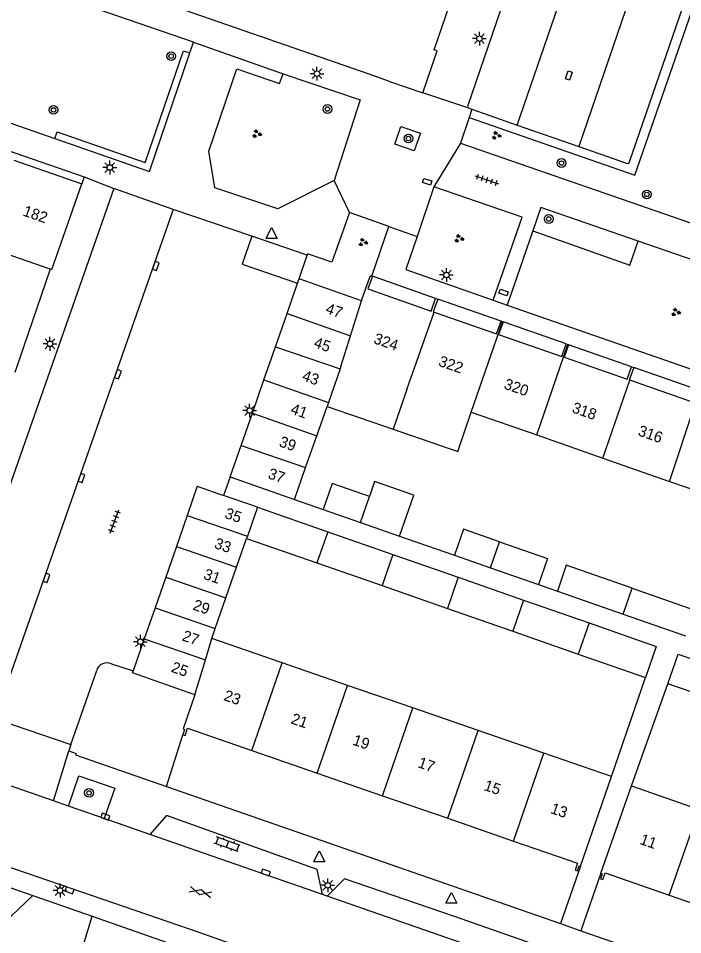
# Model space of a CAD drawing. Extents: x 132999 to 136000, y 398499 to 400501.
# Drawn here: x 133888.3 to 133948.7, y 399626.2 to 399709.6 of the extents above; entities that cross this region are included whole.
import ezdxf

# ---------------------------------------------------------------- set-up
doc = ezdxf.new("R2010")
doc.units = 0
for name, color, linetype in [('gg-afsc-erfafscheiding', 7, 'Continuous'), ('gg-afsc-muur', 7, 'Continuous'), ('gg-anno-huisnummerreeks BGT', 7, 'Continuous'), ('gg-bbg-bijgebouw', 7, 'Continuous'), ('gg-bbg-gedigitaliseerde bebouwing', 7, 'Continuous'), ('gg-bbg-gedigitaliseerde bijgebouw', 7, 'Continuous'), ('gg-bbg-hoofdgebouw', 7, 'Continuous'), ('gg-bbg-tussenscheiding', 7, 'Continuous'), ('gg-knt-verharding', 7, 'Continuous'), ('gg-knt-verharding nz', 7, 'Continuous'), ('gt-grn-groengrens', 7, 'Continuous'), ('gt-grn-weggrens', 7, 'Continuous'), ('gt-symb-boom', 7, 'Continuous'), ('gt-symb-gesloten verharding', 7, 'Continuous'), ('gt-symb-groenvak', 7, 'Continuous'), ('gt-symb-klinker verharding', 7, 'Continuous'), ('gt-symb-kolk', 7, 'Continuous'), ('gt-symb-kolk center center', 7, 'Continuous'), ('gt-symb-lichtmast', 7, 'Continuous'), ('gt-symb-tegel verharding', 7, 'Continuous'), ('gt-symb-waterafsluiter', 7, 'Continuous')]:
    doc.layers.add(name, color=color, linetype=linetype)

# ---------------------------------------------------------------- blocks, each defined once
blk = doc.blocks.new('gt0-BOOM')
at = {"layer": 'gt-symb-boom'}
for radius in [0.4, 0.2]:
    blk.add_circle((0, 0), radius, dxfattribs=at)
blk = doc.blocks.new('gt0-KOLKCC')
at = {"layer": 'gt-symb-kolk center center'}
blk.add_lwpolyline([(-0.375, 0.2), (0.375, 0.2), (0.375, -0.2), (-0.375, -0.2)], close=True, dxfattribs=at)
blk = doc.blocks.new('gt0-LMAST')
at = {"layer": 'gt-symb-lichtmast'}
for p, q in [((-0.182, 0.173), (-0.447, 0.438)), ((-0.005, 0.246), (-0.005, 0.621)), ((0.172, 0.173), (0.437, 0.438)), ((-0.255, -0.004), (-0.63, -0.004)), ((-0.182, -0.181), (-0.447, -0.446)), ((-0.005, -0.254), (-0.005, -0.629)), ((0.437, -0.446), (0.172, -0.181)), ((0.245, -0.004), (0.62, -0.004))]:
    blk.add_line(p, q, dxfattribs=at)
blk.add_circle((-0.005, -0.004), 0.25, dxfattribs=at)
blk = doc.blocks.new('gt0-GRVAK')
at = {"layer": 'gt-symb-groenvak'}
for p, q in [((-0.11, 0.189), (-0.228, 0.24)), ((-0.182, 0.153), (0.088, 0.153)), ((-0.091, 0.211), (-0.156, 0.322)), ((-0.047, 0.214), (-0.047, 0.393)), ((-0.004, 0.211), (0.061, 0.322)), ((0.015, 0.189), (0.133, 0.24)), ((0.262, -0.052), (0.197, 0.059)), ((0.305, -0.049), (0.305, 0.13)), ((0.349, -0.052), (0.414, 0.059)), ((-0.245, -0.228), (-0.363, -0.177)), ((-0.318, -0.264), (-0.047, -0.264)), ((-0.226, -0.206), (-0.291, -0.095)), ((-0.183, -0.203), (-0.183, -0.024)), ((-0.139, -0.206), (-0.074, -0.095)), ((-0.12, -0.228), (-0.002, -0.177)), ((0.243, -0.074), (0.125, -0.023)), ((0.17, -0.11), (0.441, -0.11)), ((0.368, -0.074), (0.486, -0.023))]:
    blk.add_line(p, q, dxfattribs=at)
blk = doc.blocks.new('gt0-TEG1')
at = {"layer": 'gt-symb-tegel verharding'}
for p, q in [((-1.125, 0), (1.125, 0)), ((-0.9, -0.25), (-0.9, 0.25)), ((-0.45, -0.25), (-0.45, 0.25)), ((0, -0.25), (0, 0.25)), ((0.45, -0.25), (0.45, 0.25)), ((0.9, -0.25), (0.9, 0.25))]:
    blk.add_line(p, q, dxfattribs=at)
blk = doc.blocks.new('gt0-KOLK')
at = {"layer": 'gt-symb-kolk'}
blk.add_lwpolyline([(0, 0), (0.375, 0), (0.375, 0.4), (-0.375, 0.4), (-0.375, 0), (0, 0)], dxfattribs=at)
blk = doc.blocks.new('gt0-WAFSL')
at = {"layer": 'gt-symb-waterafsluiter'}
for p, q in [((-0.5, -0.333), (0, 0.667)), ((0, 0.667), (0.5, -0.333)), ((0.5, -0.333), (-0.5, -0.333))]:
    blk.add_line(p, q, dxfattribs=at)
blk = doc.blocks.new('gt0-KL1')
at = {"layer": 'gt-symb-klinker verharding'}
for p, q in [((-1.15, 0.3), (1.15, 0.3)), ((-1, -0.3), (-1, 0.3)), ((-0.5, 0.3), (-0.5, 0.45)), ((0, -0.3), (0, 0.3)), ((0.5, 0.3), (0.5, 0.45)), ((1, -0.3), (1, 0.3)), ((-1.15, -0.3), (1.15, -0.3)), ((-0.5, -0.45), (-0.5, -0.3)), ((0.5, -0.45), (0.5, -0.3))]:
    blk.add_line(p, q, dxfattribs=at)
blk = doc.blocks.new('gt0-GESVH1')
at = {"layer": 'gt-symb-gesloten verharding'}
for p, q in [((-0.992, -0.261), (0.008, 0.239)), ((0.008, -0.261), (-0.992, 0.239)), ((0.008, 0.239), (1.008, -0.261)), ((1.008, 0.239), (0.008, -0.261))]:
    blk.add_line(p, q, dxfattribs=at)

msp = doc.modelspace()

# ---------------------------------------------------------------- linework, layer by layer
at = {"layer": 'gg-afsc-erfafscheiding'}
for p, q in [((133913.398, 399665.799), (133916.021, 399664.887)), ((133922.965, 399662.464), (133927.953, 399660.724)), ((133935.61, 399658.052), (133937.331, 399657.452)), ((133942.252, 399640.581), (133945.359, 399649.587)), ((133944.069, 399639.742), (133947.387, 399649.018)), ((133939.44, 399632.43), (133937.629, 399627.196)), ((133941.29, 399631.79), (133939.478, 399626.553))]:
    msp.add_line(p, q, dxfattribs=at)
at = {"layer": 'gg-afsc-muur'}
msp.add_line((133891.158, 399686.768), (133887.921, 399677.341), dxfattribs=at)
at = {"layer": 'gg-bbg-bijgebouw'}
for p, q in [((133913.677, 399685.471), (133913.82, 399685.88)), ((133919.5, 399683.89), (133913.82, 399685.88)), ((133912.724, 399682.737), (133913.677, 399685.471)), ((133911.663, 399679.698), (133912.724, 399682.737)), ((133910.613, 399676.686), (133911.663, 399679.698)), ((133909.558, 399673.663), (133910.613, 399676.686)), ((133908.531, 399670.718), (133909.558, 399673.663)), ((133907.53, 399667.85), (133908.531, 399670.718)), ((133904.55, 399667), (133903.623, 399664.336)), ((133904.55, 399667), (133906.943, 399666.168)), ((133903.623, 399664.336), (133902.648, 399661.531)), ((133902.648, 399661.531), (133901.672, 399658.727)), ((133901.672, 399658.727), (133900.697, 399655.923)), ((133900.697, 399655.923), (133899.722, 399653.119)), ((133899.722, 399653.119), (133898.708, 399650.206))]:
    msp.add_line(p, q, dxfattribs=at)
msp.add_lwpolyline([(133904.32, 399648.02), (133898.64, 399650.01), (133898.708, 399650.206)], dxfattribs=at)
at = {"layer": 'gg-bbg-gedigitaliseerde bebouwing'}
for p, q in [((133891.158, 399686.768), (133885.137, 399688.858)), ((133916.357, 399674.273), (133922.389, 399672.192)), ((133929.492, 399673.756), (133935.47, 399671.667)), ((133935.47, 399671.667), (133941.483, 399669.566)), ((133941.483, 399669.566), (133947.543, 399667.448)), ((133947.543, 399667.448), (133953.237, 399665.458)), ((133912.272, 399650.939), (133905.871, 399653.15)), ((133918.229, 399648.881), (133912.272, 399650.939)), ((133924.182, 399646.824), (133918.229, 399648.881)), ((133930.13, 399644.769), (133924.182, 399646.824)), ((133936.111, 399642.703), (133930.13, 399644.769)), ((133942.252, 399640.581), (133936.111, 399642.703)), ((133939.44, 399632.43), (133942.252, 399640.581)), ((133941.29, 399631.79), (133944.069, 399639.742)), ((133944.069, 399639.742), (133950.226, 399637.595))]:
    msp.add_line(p, q, dxfattribs=at)
msp.add_lwpolyline([(133922.389, 399672.192), (133928.254, 399670.168), (133929.492, 399673.756)], dxfattribs=at)
at = {"layer": 'gg-bbg-gedigitaliseerde bijgebouw'}
for p, q in [((133915.42, 399671.59), (133916.357, 399674.273)), ((133914.409, 399668.694), (133915.42, 399671.59)), ((133913.398, 399665.799), (133914.409, 399668.694)), ((133907.53, 399667.85), (133913.398, 399665.799)), ((133910.025, 399665.093), (133906.943, 399666.168)), ((133910.025, 399665.093), (133916.431, 399662.858)), ((133916.021, 399664.887), (133919.399, 399663.708)), ((133919.399, 399663.708), (133922.965, 399662.464)), ((133916.431, 399662.858), (133922.361, 399660.788)), ((133908.131, 399659.649), (133909.036, 399662.26)), ((133909.036, 399662.26), (133915.442, 399660.025)), ((133915.442, 399660.025), (133921.373, 399657.956)), ((133922.361, 399660.788), (133928.31, 399658.713)), ((133927.953, 399660.724), (133931.236, 399659.578)), ((133907.156, 399656.845), (133908.131, 399659.649)), ((133931.236, 399659.578), (133935.61, 399658.052)), ((133928.31, 399658.713), (133934.255, 399656.638)), ((133921.373, 399657.956), (133927.322, 399655.88)), ((133944.137, 399657.725), (133949.832, 399655.738)), ((133906.181, 399654.041), (133907.156, 399656.845)), ((133934.255, 399656.638), (133940.224, 399654.556)), ((133937.331, 399657.452), (133943.311, 399655.366)), ((133927.322, 399655.88), (133933.267, 399653.806)), ((133943.311, 399655.366), (133949.006, 399653.378)), ((133905.871, 399653.15), (133906.181, 399654.041)), ((133933.267, 399653.806), (133939.236, 399651.723)), ((133939.236, 399651.723), (133945.359, 399649.587)), ((133953.467, 399646.928), (133947.387, 399649.018))]:
    msp.add_line(p, q, dxfattribs=at)
for points in [[(133920.225, 399666.068), (133916.836, 399667.251), (133916.021, 399664.887)], [(133922.965, 399662.464), (133924.254, 399666.202), (133920.695, 399667.43), (133920.225, 399666.068)], [(133932.062, 399661.938), (133928.769, 399663.087), (133927.953, 399660.724)], [(133932.062, 399661.938), (133936.425, 399660.416), (133935.61, 399658.052)], [(133944.137, 399657.725), (133938.141, 399659.817), (133937.331, 399657.452)], [(133940.224, 399654.556), (133946.337, 399652.423), (133945.359, 399649.587)], [(133947.387, 399649.018), (133948.33, 399651.716), (133954.405, 399649.628)]]:
    msp.add_lwpolyline(points, dxfattribs=at)
at = {"layer": 'gg-bbg-hoofdgebouw'}
for p, q in [((133920.195, 399704.495), (133901.89, 399710.86)), ((133922.05, 399703.85), (133920.195, 399704.495)), ((133922.05, 399703.85), (133925.081, 399702.796)), ((133887.85, 399696.673), (133894.03, 399694.536)), ((133891.3, 399686.72), (133894.03, 399694.536)), ((133891.3, 399686.72), (133891.158, 399686.768)), ((133920.438, 399686.131), (133920.491, 399686.109)), ((133919.5, 399683.89), (133919.88, 399685.03)), ((133926.248, 399684.101), (133926.44, 399684.026)), ((133932.326, 399681.978), (133932.198, 399682.023)), ((133932.326, 399681.978), (133932.393, 399681.955)), ((133938.134, 399679.948), (133938.292, 399679.896)), ((133938.292, 399679.896), (133938.334, 399679.882)), ((133944.086, 399677.866), (133944.286, 399677.806)), ((133909.497, 399642.947), (133915.455, 399640.889)), ((133915.455, 399640.889), (133921.407, 399638.833)), ((133921.407, 399638.833), (133927.352, 399636.779)), ((133927.352, 399636.779), (133933.337, 399634.712)), ((133947.516, 399629.795), (133953.49, 399627.709))]:
    msp.add_line(p, q, dxfattribs=at)
for points in [[(133925.081, 399702.796), (133926.4, 399706.639), (133926.125, 399706.733), (133931.427, 399722.226), (133928.846, 399723.131)], [(133919.88, 399685.03), (133920.304, 399686.186), (133920.438, 399686.131)], [(133920.491, 399686.109), (133920.086, 399684.97), (133925.833, 399682.947), (133926.248, 399684.101)], [(133926.44, 399684.026), (133926.034, 399682.883), (133926.107, 399682.858)], [(133926.107, 399682.858), (133931.799, 399680.883), (133932.198, 399682.023)], [(133932.393, 399681.955), (133931.981, 399680.813), (133937.729, 399678.81), (133938.134, 399679.948)], [(133938.334, 399679.882), (133937.935, 399678.748), (133943.678, 399676.735), (133944.086, 399677.866)], [(133944.286, 399677.806), (133943.873, 399676.664), (133943.912, 399676.65)], [(133950.032, 399675.804), (133949.625, 399674.662), (133943.912, 399676.65)], [(133904.32, 399648.02), (133903.27, 399644.92), (133903.39, 399644.87), (133903.24, 399644.39)], [(133903.24, 399644.39), (133903.43, 399644.33), (133903.64, 399644.97), (133909.497, 399642.947)], [(133933.337, 399634.712), (133939.16, 399632.7), (133938.96, 399632.07), (133939.15, 399632), (133939.31, 399632.47), (133939.44, 399632.43)], [(133941.29, 399631.79), (133941.42, 399631.74), (133941.27, 399631.27), (133941.47, 399631.2), (133941.69, 399631.83), (133947.516, 399629.795)]]:
    msp.add_lwpolyline(points, dxfattribs=at)
at = {"layer": 'gg-bbg-tussenscheiding'}
for p, q in [((133918.498, 399680.689), (133919.5, 399683.89)), ((133912.724, 399682.737), (133918.498, 399680.689)), ((133923.635, 399675.803), (133926.107, 399682.858)), ((133929.492, 399673.756), (133932.326, 399681.978)), ((133917.625, 399677.903), (133918.498, 399680.689)), ((133911.663, 399679.698), (133917.552, 399677.695)), ((133935.47, 399671.667), (133938.292, 399679.896)), ((133917.552, 399677.695), (133916.482, 399674.631)), ((133917.625, 399677.903), (133917.552, 399677.695)), ((133910.613, 399676.686), (133916.482, 399674.631)), ((133941.483, 399669.566), (133943.912, 399676.65)), ((133923.635, 399675.803), (133922.389, 399672.192)), ((133916.482, 399674.631), (133916.357, 399674.273)), ((133947.543, 399667.448), (133949.913, 399674.567)), ((133909.558, 399673.663), (133915.42, 399671.59)), ((133908.531, 399670.718), (133914.409, 399668.694)), ((133919.399, 399663.708), (133920.225, 399666.068)), ((133910.025, 399665.093), (133909.104, 399662.454)), ((133903.623, 399664.336), (133909.104, 399662.454)), ((133916.431, 399662.858), (133915.442, 399660.025)), ((133909.104, 399662.454), (133909.036, 399662.26)), ((133931.236, 399659.578), (133932.062, 399661.938)), ((133902.648, 399661.531), (133908.131, 399659.649)), ((133922.361, 399660.788), (133921.373, 399657.956)), ((133901.672, 399658.727), (133907.156, 399656.845)), ((133928.31, 399658.713), (133927.322, 399655.88)), ((133943.311, 399655.366), (133944.137, 399657.725)), ((133934.255, 399656.638), (133933.267, 399653.806)), ((133900.697, 399655.923), (133906.181, 399654.041)), ((133940.224, 399654.556), (133939.236, 399651.723)), ((133899.722, 399653.119), (133905.284, 399651.21)), ((133905.284, 399651.21), (133905.871, 399653.15)), ((133904.32, 399648.02), (133905.284, 399651.21)), ((133909.497, 399642.947), (133912.272, 399650.939)), ((133915.455, 399640.889), (133918.229, 399648.881)), ((133921.407, 399638.833), (133924.182, 399646.824)), ((133927.352, 399636.779), (133930.13, 399644.769)), ((133933.337, 399634.712), (133936.111, 399642.703)), ((133947.516, 399629.795), (133950.226, 399637.595))]:
    msp.add_line(p, q, dxfattribs=at)
at = {"layer": 'gg-knt-verharding'}
for p, q in [((133943.902, 399696.521), (133953.669, 399724.909)), ((133935.61, 399720.362), (133929.172, 399701.664)), ((133904.21, 399707.41), (133873.349, 399718.067)), ((133834.789, 399715.757), (133894.244, 399695.155)), ((133903.877, 399706.435), (133904.21, 399707.41)), ((133869.291, 399706.398), (133891.586, 399698.65)), ((133900.19, 399695.66), (133903.877, 399706.435)), ((133912.354, 399704.548), (133919.386, 399702.158)), ((133919.386, 399702.158), (133917.019, 399694.819)), ((133929.278, 399701.422), (133929.552, 399701.327)), ((133929.552, 399701.327), (133929.296, 399700.561)), ((133929.552, 399701.327), (133933.668, 399699.867)), ((133929.296, 399700.561), (133928.511, 399698.211)), ((133933.668, 399699.867), (133939.27, 399697.917)), ((133891.586, 399698.65), (133900.19, 399695.66)), ((133939.27, 399697.917), (133943.637, 399696.393)), ((133894.244, 399695.155), (133894.03, 399694.536)), ((133911.88, 399692.239), (133906.152, 399694.174)), ((133917.019, 399694.819), (133911.88, 399692.239)), ((133926.097, 399694.239), (133924.564, 399689.74)), ((133896.934, 399694.095), (133880.662, 399647.696)), ((133902.36, 399692.192), (133896.934, 399694.095)), ((133909.498, 399689.753), (133902.36, 399692.192)), ((133918.417, 399691.91), (133916.786, 399687.408)), ((133921.98, 399690.652), (133918.417, 399691.91)), ((133920.438, 399686.131), (133921.98, 399690.652)), ((133935.089, 399690.233), (133932.761, 399683.487)), ((133914.541, 399688.029), (133909.498, 399689.753)), ((133955.055, 399685.707), (133944.681, 399689.309)), ((133913.82, 399685.88), (133914.541, 399688.029)), ((133926.248, 399684.101), (133920.491, 399686.109)), ((133932.198, 399682.023), (133926.44, 399684.026)), ((133932.761, 399683.487), (133960.832, 399673.707)), ((133938.134, 399679.948), (133932.393, 399681.955)), ((133944.086, 399677.866), (133938.334, 399679.882)), ((133950.032, 399675.804), (133944.286, 399677.806)), ((133907.53, 399667.85), (133906.943, 399666.168)), ((133896.731, 399650.852), (133898.708, 399650.206)), ((133893.03, 399643.485), (133895.39, 399650.241)), ((133886.109, 399645.865), (133893.03, 399643.485)), ((133893.03, 399643.485), (133892.864, 399642.928)), ((133893.469, 399642.558), (133901.744, 399639.679)), ((133891.441, 399638.36), (133886.45, 399640.094)), ((133901.744, 399639.679), (133937.629, 399627.196)), ((133892.808, 399637.885), (133891.441, 399638.36)), ((133896.068, 399636.753), (133892.808, 399637.885)), ((133900.227, 399635.308), (133896.068, 399636.753)), ((133915.959, 399629.843), (133900.227, 399635.308)), ((133885.98, 399631), (133889.571, 399629.749)), ((133889.571, 399629.749), (133894.984, 399627.864)), ((133916.38, 399629.697), (133915.959, 399629.843)), ((133948.487, 399618.544), (133916.38, 399629.697)), ((133894.984, 399627.864), (133905.901, 399624.062)), ((133939.478, 399626.553), (133975.629, 399613.978))]:
    msp.add_line(p, q, dxfattribs=at)
for points in [[(133906.152, 399694.174), (133905.594, 399697.507), (133908.141, 399704.994), (133912.042, 399703.658), (133912.354, 399704.548)], [(133928.511, 399698.211), (133964.87, 399685.636), (133970.582, 399702.432)], [(133922.519, 399698.132), (133923.085, 399699.743), (133924.856, 399699.141), (133924.291, 399697.53), (133922.519, 399698.132)], [(133931.498, 399683.946), (133934.12, 399691.499), (133926.097, 399694.239)], [(133944.681, 399689.309), (133935.831, 399692.383), (133935.089, 399690.233)], [(133924.564, 399689.74), (133923.537, 399686.724), (133931.498, 399683.946)], [(133916.786, 399687.408), (133914.578, 399688.143), (133914.541, 399688.029)], [(133892.864, 399642.928), (133893.508, 399642.684), (133893.469, 399642.558)], [(133892.808, 399637.885), (133893.77, 399640.655), (133897.034, 399639.533), (133896.068, 399636.753)], [(133915.959, 399629.843), (133915.465, 399632.136), (133901.734, 399637.05), (133900.227, 399635.308)], [(133884.975, 399633.197), (133901.862, 399627.403), (133904.699, 399626.414), (133911.695, 399623.933)], [(133956.985, 399615.592), (133956.469, 399617.937), (133945.857, 399621.577), (133927.954, 399627.834), (133917.944, 399631.265), (133916.38, 399629.697)]]:
    msp.add_lwpolyline(points, dxfattribs=at)
for centre, radius, start, end in [((133929.359, 399701.602), 0.197, 161.67551, 245.63292), ((133943.71, 399696.58), 0.201, 248.61459, 342.94825), ((133896.343, 399649.927), 1.003, 67.23685, 161.75402)]:
    msp.add_arc(centre, radius, start, end, dxfattribs=at)
at = {"layer": 'gg-knt-verharding nz'}
for p, q in [((133949.312, 399727.11), (133939.27, 399697.917)), ((133933.668, 399699.867), (133940.378, 399719.38)), ((133902.36, 399692.192), (133886.109, 399645.865))]:
    msp.add_line(p, q, dxfattribs=at)
msp.add_lwpolyline([(133909.498, 399689.753), (133908.622, 399687.212), (133913.677, 399685.471)], dxfattribs=at)
at = {"layer": 'gt-grn-groengrens'}
for p, q in [((133901.744, 399639.679), (133903.24, 399644.39)), ((133884.67, 399625.13), (133889.571, 399629.749)), ((133893.68, 399623.673), (133894.984, 399627.864))]:
    msp.add_line(p, q, dxfattribs=at)
for points in [[(133929.296, 399700.561), (133944.371, 399695.314), (133954.558, 399724.581), (133954.324, 399724.662)], [(133891.586, 399698.65), (133891.794, 399699.258), (133899.799, 399696.476), (133903.276, 399706.641), (133903.877, 399706.435)], [(133935.089, 399690.233), (133943.915, 399687.113), (133944.681, 399689.309)]]:
    msp.add_lwpolyline(points, dxfattribs=at)
at = {"layer": 'gt-grn-weggrens'}
for p, q in [((133904.21, 399707.41), (133912.354, 399704.548)), ((133929.278, 399701.422), (133925.081, 399702.796)), ((133928.511, 399698.211), (133926.097, 399694.239)), ((133894.244, 399695.155), (133896.934, 399694.095)), ((133918.417, 399691.91), (133917.019, 399694.819)), ((133921.98, 399690.652), (133924.564, 399689.74)), ((133931.498, 399683.946), (133932.761, 399683.487)), ((133891.441, 399638.36), (133892.864, 399642.928)), ((133937.629, 399627.196), (133939.478, 399626.553))]:
    msp.add_line(p, q, dxfattribs=at)

# ---------------------------------------------------------------- block references
at = {"layer": 'gt-symb-boom'}
for p in [(133902.165, 399706.143), (133891.453, 399701.255), (133916.392, 399701.334), (133923.772, 399698.648), (133937.708, 399696.416), (133945.473, 399693.557), (133936.544, 399691.324), (133894.691, 399639.094)]:
    msp.add_blockref('gt0-BOOM', p, dxfattribs=at)
at = {"layer": 'gt-symb-gesloten verharding', "rotation": 164.99108632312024}
msp.add_blockref('gt0-GESVH1', (133904.848, 399630.059), dxfattribs=at)
at = {"layer": 'gt-symb-groenvak'}
for p in [(133909.957, 399699.073), (133931.766, 399698.928), (133919.626, 399689.2), (133928.37, 399689.54), (133948.108, 399682.84)]:
    msp.add_blockref('gt0-GRVAK', p, dxfattribs=at)
at = {"layer": 'gt-symb-klinker verharding', "rotation": 160.36929772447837}
msp.add_blockref('gt0-KL1', (133907.276, 399634.418), dxfattribs=at)
at = {"layer": 'gt-symb-kolk'}
for p, rotation in [((133900.58, 399687.12), -109.32248238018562), ((133897.131, 399677.266), -109.26841496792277), ((133893.81, 399667.818), -109.39552832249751), ((133890.63, 399658.724), -109.26841496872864), ((133896.103, 399636.743), -19.44956876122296), ((133910.717, 399631.665), -18.67058341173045), ((133892.978, 399630.418), 160.18818811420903)]:
    msp.add_blockref('gt0-KOLK', p, dxfattribs=dict(at, rotation=rotation))
at = {"layer": 'gt-symb-kolk center center'}
for p, rotation in [((133938.371, 399704.384), 71.14816422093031), ((133925.478, 399694.715), -18.468125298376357), ((133932.433, 399684.636), -18.738611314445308)]:
    msp.add_blockref('gt0-KOLKCC', p, dxfattribs=dict(at, rotation=rotation))
at = {"layer": 'gt-symb-lichtmast'}
for p in [(133930.239, 399707.741), (133915.449, 399704.55), (133896.586, 399696.012), (133927.236, 399686.234), (133891.136, 399679.968), (133909.318, 399673.895), (133899.374, 399652.855), (133892.057, 399630.213), (133916.43, 399630.687)]:
    msp.add_blockref('gt0-LMAST', p, dxfattribs=at)
at = {"layer": 'gt-symb-tegel verharding'}
for p, rotation in [((133930.915, 399694.89), -18.416834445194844), ((133897.008, 399663.787), 69.93365037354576)]:
    msp.add_blockref('gt0-TEG1', p, dxfattribs=dict(at, rotation=rotation))
at = {"layer": 'gt-symb-waterafsluiter'}
for p in [(133911.306, 399689.884), (133915.644, 399633.165), (133927.68, 399629.376)]:
    msp.add_blockref('gt0-WAFSL', p, dxfattribs=at)

# ---------------------------------------------------------------- texts
at = {"layer": 'gg-anno-huisnummerreeks BGT'}
for s, rotation, p in [('182', 340.9, (133888.596, 399691.653)), ('47', 340.8, (133916.15, 399682.775)), ('324', 340.6, (133920.523, 399680.045)), ('45', 340.8, (133915.071, 399679.683)), ('322', 340.9, (133926.433, 399677.981)), ('43', 340.8, (133914.016, 399676.659)), ('320', 340.8, (133932.387, 399675.905)), ('41', 340.8, (133912.963, 399673.64)), ('318', 340.7, (133938.583, 399673.752)), ('316', 340.8, (133944.593, 399671.648)), ('39', 340.8, (133911.922, 399670.657)), ('37', 340.8, (133910.908, 399667.75)), ('35', 340.8, (133906.966, 399664.137)), ('33', 340.8, (133906.016, 399661.404)), ('31', 340.8, (133905.04, 399658.598)), ('29', 340.8, (133904.065, 399655.795)), ('27', 340.8, (133903.09, 399652.991)), ('25', 340.8, (133902.095, 399650.132)), ('23', 341, (133906.885, 399647.551)), ('21', 341, (133913.002, 399645.438)), ('19', 341, (133918.616, 399643.499)), ('17', 340.9, (133924.56, 399641.446)), ('15', 341, (133930.564, 399639.372)), ('13', 340.9, (133936.63, 399637.277)), ('11', 340.7, (133944.764, 399634.465))]:
    msp.add_text(s, height=1, rotation=rotation, dxfattribs=at).set_placement(p)

doc.saveas('drawing.dxf')
